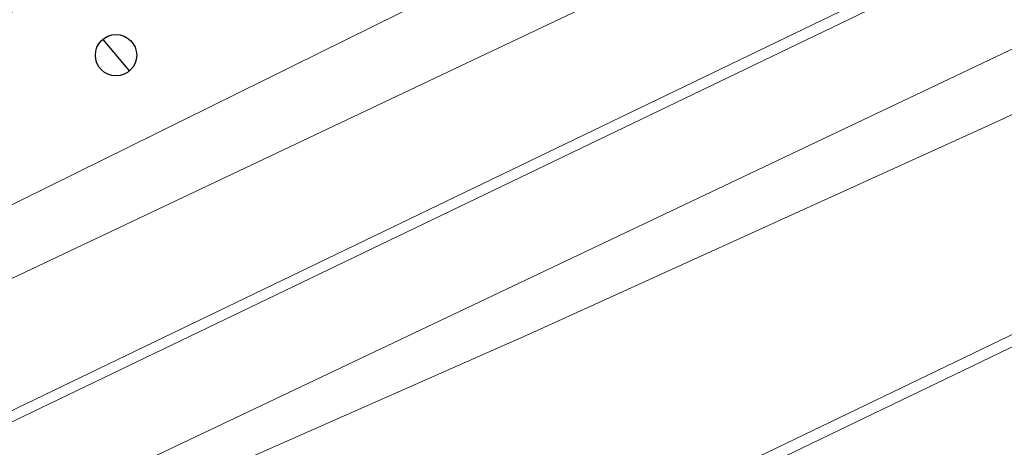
# Model space of a CAD drawing. Header units: metres. Extents: x 163628 to 167676, y 402708 to 405373.
# Tile 290 of 656: x 166351 to 166370, y 404329 to 404338. Entities that reach past the tile are written whole.
import ezdxf

# ---------------------------------------------------------------- set-up
doc = ezdxf.new("R2010")
doc.units = ezdxf.units.M
doc.layers.get('0').update_dxf_attribs({"lineweight": 25})
for name, color, linetype, lineweight in [('X-CA190022.004-UO-BGT_Ondergrond$0$GE_251_SPRTrein_as_Lijn_GEM', 253, 'Continuous', 9), ('X-CA190022.004-UO-BGT_Ondergrond$0$GE_317_WGDVoetpad_Vlak_GEM', 253, 'Continuous', 9), ('X-CA190022.004-UO-BGT_Ondergrond$0$GE_479_BTDGroenvoorziening_grasenkruida_GEM', 253, 'Continuous', 9), ('X-CA190022.004-UO-BGT_Ondergrond$0$GE_541_OWTOever_slootkant_Vlak_GEM', 253, 'Continuous', 9), ('X-CA190022.004-UO-KAD_Percelen$0$B-WE-KG-GRENS_PERCEEL-GV', 150, 'Continuous', 9), ('X-CA190022.004-UO-WHM_Putten en kolken combi$0$PUTRAND ONDERLEGGER GEMEENTE', 253, 'Continuous', 25)]:
    doc.layers.add(name, color=color, linetype=linetype, lineweight=lineweight)

# ---------------------------------------------------------------- blocks, each defined once
blk = doc.blocks.new('X-CA190022.004-UO-WHM_Putten en kolken combi$0$B-SRI-PUT_BETON-SO')
at = {"flags": 128}
blk.add_lwpolyline([(-1.29, 1.528), (1.29, -1.528)], dxfattribs=at)
blk.add_circle((0, 0), 2)

msp = doc.modelspace()

# ---------------------------------------------------------------- linework, layer by layer
at = {"layer": 'X-CA190022.004-UO-BGT_Ondergrond$0$GE_251_SPRTrein_as_Lijn_GEM'}
for p, q in [((166230.558, 404272.113), (166377.833, 404343.057)), ((166340.608, 404324.921), (166371.246, 404339.645))]:
    msp.add_line(p, q, dxfattribs=at)
at = {"layer": 'X-CA190022.004-UO-BGT_Ondergrond$0$GE_317_WGDVoetpad_Vlak_GEM', "flags": 128}
for points in [[(166342.238, 404329.791), (166404.071, 404360.308), (166435.336, 404375.532), (166453.809, 404384.078), (166466.478, 404389.264), (166474.217, 404392.677), (166482.472, 404396.316), (166486.838, 404398.062), (166489.854, 404398.697), (166493.109, 404399.015), (166497.359, 404399.385), (166507.263, 404404.01), (166515.42, 404408.461), (166525.128, 404411.833), (166526.323, 404412.635), (166526.949, 404410.931), (166517.915, 404408.056), (166510.499, 404404.077)], [(166510.499, 404404.077), (166496.004, 404396.996), (166485.622, 404392.477), (166482.521, 404390.319), (166472.438, 404384.747), (166445.618, 404372.569), (166430.112, 404364.408), (166396.617, 404348.536), (166370.157, 404335.762), (166360.989, 404331.599), (166346.198, 404325.076)], [(166345.95, 404325.545), (166375.763, 404339.693), (166445.613, 404373.768), (166473.186, 404387.054), (166482.161, 404391.859), (166484.308, 404393.291), (166495.954, 404398.729), (166490.33, 404398.193), (166488.386, 404397.916), (166486.203, 404397.28), (166477.63, 404393.669), (166468.502, 404389.462), (166460.247, 404385.89), (166450.633, 404380.989), (166437.666, 404374.797), (166417.529, 404364.863), (166399.582, 404356.122), (166379.035, 404345.962), (166336.23, 404325.7)]]:
    msp.add_lwpolyline(points, dxfattribs=at)
at = {"layer": 'X-CA190022.004-UO-BGT_Ondergrond$0$GE_479_BTDGroenvoorziening_grasenkruida_GEM', "flags": 128}
for points in [[(166346.198, 404325.076), (166360.989, 404331.599), (166370.157, 404335.762), (166396.617, 404348.536), (166430.112, 404364.408), (166445.618, 404372.569), (166472.438, 404384.747), (166482.521, 404390.319), (166485.622, 404392.477), (166496.004, 404396.996), (166510.499, 404404.077), (166517.915, 404408.056), (166526.949, 404410.931), (166528.238, 404407.422)], [(166528.238, 404407.422), (166369.559, 404330.976), (166161.47, 404230.89)], [(166336.23, 404325.7), (166379.035, 404345.962), (166399.582, 404356.122), (166417.529, 404364.863), (166437.666, 404374.797), (166450.633, 404380.989), (166460.247, 404385.89), (166468.502, 404389.462), (166477.63, 404393.669), (166486.203, 404397.28), (166488.386, 404397.916), (166490.33, 404398.193), (166495.954, 404398.729), (166484.308, 404393.291), (166482.161, 404391.859), (166473.186, 404387.054), (166445.613, 404373.768), (166375.763, 404339.693), (166345.95, 404325.545)], [(166435.336, 404375.532), (166404.071, 404360.308), (166342.238, 404329.791)]]:
    msp.add_lwpolyline(points, dxfattribs=at)
at = {"layer": 'X-CA190022.004-UO-BGT_Ondergrond$0$GE_541_OWTOever_slootkant_Vlak_GEM', "flags": 128}
msp.add_lwpolyline([(166161.47, 404230.89), (166369.559, 404330.976), (166528.238, 404407.422), (166528.892, 404405.641)], dxfattribs=at)
at = {"layer": 'X-CA190022.004-UO-KAD_Percelen$0$B-WE-KG-GRENS_PERCEEL-GV', "flags": 128}
msp.add_lwpolyline([(166064, 404184.434), (166120.562, 404211.599), (166428.678, 404359.619), (166478.69, 404384.132), (166472.555, 404396.716), (166422.576, 404372.219), (166114.498, 404224.219), (166065.042, 404200.465), (166064, 404193)], close=True, dxfattribs=at)
msp.add_lwpolyline([(166114.498, 404224.219), (166422.576, 404372.219), (166472.555, 404396.716), (166478.69, 404384.132), (166428.678, 404359.619), (166120.562, 404211.599)], dxfattribs=at)

# ---------------------------------------------------------------- block references
at = {"layer": 'X-CA190022.004-UO-WHM_Putten en kolken combi$0$PUTRAND ONDERLEGGER GEMEENTE', "xscale": 0.2, "yscale": 0.2, "zscale": 0.2}
msp.add_blockref('X-CA190022.004-UO-WHM_Putten en kolken combi$0$B-SRI-PUT_BETON-SO', (166352.992, 404336.992), dxfattribs=at)

doc.saveas('drawing.dxf')
